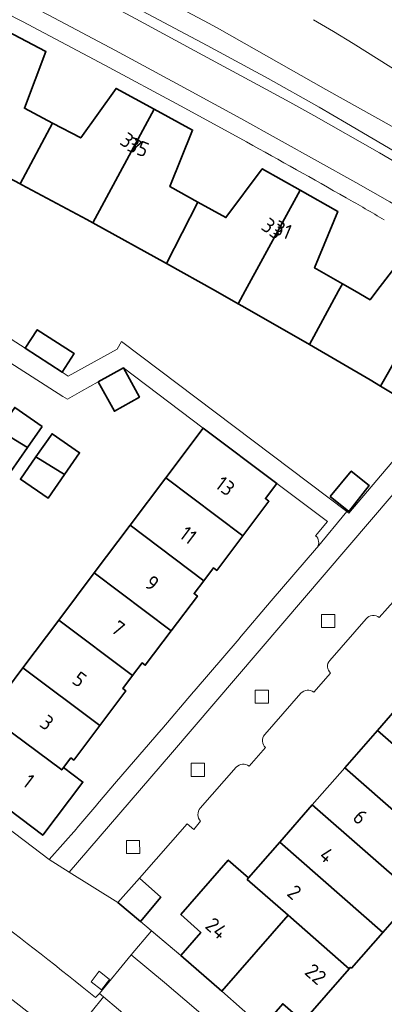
# Model space of a CAD drawing. Extents: x 150256 to 156914, y 461459 to 469481.
# Tile 677 of 731: x 154681 to 154714, y 468435 to 468525. Entities that reach past the tile are written whole.
import ezdxf
from ezdxf.enums import TextEntityAlignment as Align

# ---------------------------------------------------------------- set-up
doc = ezdxf.new("R2010")
doc.units = 0
doc.header["$LTSCALE"] = 0.75
for name, color, linetype, lineweight in [('B-RO-GR-GROENVOORZIENING-GV', 251, 'CONTINUOUS', 18), ('B-RO-IE-TERREINAFSCHEIDING_KUNSTMATIG_MUUR-G', 251, 'IE-TERREINAFSCHEIDING-KUNSTMATIG-DICHT', 18), ('B-RO-OG-BEBOUWING-GV', 6, 'CONTINUOUS', 35), ('B-RO-OG-BEBOUWING-T18', 1, 'CONTINUOUS', 18), ('B-RO-OG-TERREIN_CULTUURSCHEIDING-GV', 251, 'CONTINUOUS', 18), ('B-RO-VH-VERHARDING_BETONSTRAATSTEEN-GV', 251, 'CONTINUOUS', 18), ('B-RO-VH-VERHARDING_TEGEL-GV', 251, 'CONTINUOUS', 18)]:
    doc.layers.add(name, color=color, linetype=linetype, lineweight=lineweight)
doc.styles.add('NLCS-ISO-M200-T18', font='NLCS-ISO.ttf', dxfattribs={"height": 360})
doc.linetypes.add('IE-TERREINAFSCHEIDING-KUNSTMATIG-DICHT', pattern='A,8,-1,[82,NLCS.SHX,S=0.75,R=90,X=0,Y=0],-1', length=10)

msp = doc.modelspace()

# ---------------------------------------------------------------- linework, layer by layer
at = {"layer": 'B-RO-GR-GROENVOORZIENING-GV'}
for points in [[(154709.969, 468469.361), (154709.967, 468470.561), (154708.767, 468470.56), (154708.769, 468469.359)], [(154709.969, 468469.361), (154709.967, 468470.561), (154708.767, 468470.56), (154708.769, 468469.359)], [(154703.937, 468462.475), (154703.935, 468463.675), (154702.735, 468463.673), (154702.737, 468462.473)], [(154703.937, 468462.475), (154703.935, 468463.675), (154702.735, 468463.673), (154702.737, 468462.473)], [(154698.116, 468455.814), (154698.114, 468457.015), (154696.914, 468457.013), (154696.916, 468455.813)], [(154698.116, 468455.814), (154698.114, 468457.015), (154696.914, 468457.013), (154696.916, 468455.813)], [(154692.228, 468448.801), (154692.226, 468450.002), (154691.026, 468450), (154691.028, 468448.799)], [(154692.228, 468448.801), (154692.226, 468450.002), (154691.026, 468450), (154691.028, 468448.799)], [(154688.757, 468436.404), (154689.495, 468437.351), (154688.549, 468438.088), (154687.811, 468437.141)], [(154688.757, 468436.404), (154689.495, 468437.351), (154688.549, 468438.088), (154687.811, 468437.141)]]:
    msp.add_lwpolyline(points, close=True, dxfattribs=at)
at = {"layer": 'B-RO-IE-TERREINAFSCHEIDING_KUNSTMATIG_MUUR-G'}
for points in [[(154696.561, 468451.515), (154692.215, 468446.577)], [(154696.561, 468451.515), (154692.215, 468446.577)], [(154692.312, 468442.61), (154695.974, 468439.525)], [(154692.312, 468442.61), (154695.974, 468439.525)]]:
    msp.add_lwpolyline(points, dxfattribs=at)
at = {"layer": 'B-RO-OG-BEBOUWING-GV'}
for points in [[(154674.752, 468513.23), (154681.365, 468509.747), (154684.302, 468515.276), (154681.737, 468516.627), (154683.697, 468521.798), (154680.183, 468523.646)], [(154687.961, 468506.186), (154693.54, 468516.541), (154690.083, 468518.424), (154686.868, 468513.925), (154684.302, 468515.276), (154681.365, 468509.747), (154681.522, 468509.664), (154687.412, 468506.488)], [(154693.54, 468516.541), (154687.961, 468506.186), (154694.664, 468502.495), (154697.524, 468508.088), (154694.981, 468509.504), (154697.034, 468514.639)], [(154701.196, 468498.83), (154701.832, 468500), (154706.815, 468509.168), (154703.374, 468511.116), (154700.066, 468506.672), (154697.524, 468508.088), (154694.664, 468502.495), (154699.124, 468500)], [(154701.196, 468498.83), (154701.832, 468500), (154706.815, 468509.168), (154703.374, 468511.116), (154700.066, 468506.672), (154697.524, 468508.088), (154694.664, 468502.495), (154699.124, 468500)], [(154707.677, 468495.125), (154710.327, 468500), (154710.677, 468500.645), (154708.145, 468502.098), (154710.261, 468507.218), (154706.815, 468509.168), (154701.832, 468500), (154701.196, 468498.83), (154701.575, 468498.616)], [(154707.677, 468495.125), (154710.327, 468500), (154710.677, 468500.645), (154708.145, 468502.098), (154710.261, 468507.218), (154706.815, 468509.168), (154701.832, 468500), (154701.196, 468498.83), (154701.575, 468498.616)], [(154707.677, 468495.125), (154713.18, 468491.91), (154714.124, 468491.347), (154719.071, 468500), (154719.972, 468501.575), (154716.571, 468503.578), (154713.809, 468500), (154713.192, 468499.201), (154711.8, 468500), (154710.677, 468500.645), (154710.327, 468500)], [(154707.677, 468495.125), (154713.18, 468491.91), (154714.124, 468491.347), (154719.071, 468500), (154719.972, 468501.575), (154716.571, 468503.578), (154713.809, 468500), (154713.192, 468499.201), (154711.8, 468500), (154710.677, 468500.645), (154710.327, 468500)], [(154719.972, 468501.575), (154719.071, 468500), (154714.124, 468491.347), (154718.661, 468488.643), (154718.752, 468488.606), (154722.736, 468493.255), (154723.562, 468494.219), (154723.318, 468494.426), (154722.621, 468493.613), (154721.197, 468494.486), (154723.393, 468499.561), (154722.647, 468500)], [(154719.972, 468501.575), (154719.071, 468500), (154714.124, 468491.347), (154718.661, 468488.643), (154718.752, 468488.606), (154722.736, 468493.255), (154723.562, 468494.219), (154723.318, 468494.426), (154722.621, 468493.613), (154721.197, 468494.486), (154723.393, 468499.561), (154722.647, 468500)], [(154681.817, 468494.786), (154685.164, 468492.598), (154686.277, 468494.306), (154682.911, 468496.468)], [(154681.817, 468494.786), (154685.164, 468492.598), (154686.277, 468494.306), (154682.911, 468496.468)], [(154690.743, 468493.005), (154688.465, 468491.718), (154689.935, 468489.054), (154692.198, 468490.335)], [(154690.743, 468493.005), (154688.465, 468491.718), (154689.935, 468489.054), (154692.198, 468490.335)], [(154683.368, 468487.679), (154680.868, 468489.407), (154679.428, 468487.344), (154682.034, 468485.758)], [(154683.368, 468487.679), (154680.868, 468489.407), (154679.428, 468487.344), (154682.034, 468485.758)], [(154680.515, 468483.571), (154682.034, 468485.758), (154679.428, 468487.344), (154678.014, 468485.318)], [(154680.515, 468483.571), (154682.034, 468485.758), (154679.428, 468487.344), (154678.014, 468485.318)], [(154682.793, 468484.903), (154685.386, 468483.287), (154686.763, 468485.27), (154684.254, 468487.008)], [(154682.793, 468484.903), (154685.386, 468483.287), (154686.763, 468485.27), (154684.254, 468487.008)], [(154698.003, 468487.526), (154694.595, 468482.99), (154701.612, 468477.718), (154703.983, 468480.865), (154703.673, 468481.098), (154704.719, 468482.484)], [(154698.003, 468487.526), (154694.595, 468482.99), (154701.612, 468477.718), (154703.983, 468480.865), (154703.673, 468481.098), (154704.719, 468482.484)], [(154685.386, 468483.287), (154682.793, 468484.903), (154681.382, 468482.871), (154683.888, 468481.13)], [(154685.386, 468483.287), (154682.793, 468484.903), (154681.382, 468482.871), (154683.888, 468481.13)], [(154709.548, 468481.286), (154711.264, 468479.934), (154713.116, 468482.285), (154711.467, 468483.61)], [(154709.548, 468481.286), (154711.264, 468479.934), (154713.116, 468482.285), (154711.467, 468483.61)], [(154694.595, 468482.99), (154691.351, 468478.673), (154698.061, 468473.631), (154698.938, 468474.798), (154699.24, 468474.571), (154701.612, 468477.718)], [(154694.595, 468482.99), (154691.351, 468478.673), (154698.061, 468473.631), (154698.938, 468474.798), (154699.24, 468474.571), (154701.612, 468477.718)], [(154691.351, 468478.673), (154688.101, 468474.349), (154695.105, 468469.085), (154697.477, 468472.232), (154697.178, 468472.456), (154698.061, 468473.631)], [(154691.351, 468478.673), (154688.101, 468474.349), (154695.105, 468469.085), (154697.477, 468472.232), (154697.178, 468472.456), (154698.061, 468473.631)], [(154691.567, 468464.991), (154692.444, 468466.157), (154692.734, 468465.939), (154695.105, 468469.085), (154688.101, 468474.349), (154684.858, 468470.032)], [(154691.567, 468464.991), (154692.444, 468466.157), (154692.734, 468465.939), (154695.105, 468469.085), (154688.101, 468474.349), (154684.858, 468470.032)], [(154691.567, 468464.991), (154684.858, 468470.032), (154681.613, 468465.714), (154688.605, 468460.46), (154690.977, 468463.607), (154690.689, 468463.823)], [(154691.567, 468464.991), (154684.858, 468470.032), (154681.613, 468465.714), (154688.605, 468460.46), (154690.977, 468463.607), (154690.689, 468463.823)], [(154681.613, 468465.714), (154678.602, 468461.707), (154678.383, 468461.415), (154685.145, 468456.414), (154685.311, 468456.638), (154685.967, 468457.509), (154686.231, 468457.31), (154688.605, 468460.46)], [(154681.613, 468465.714), (154678.602, 468461.707), (154678.383, 468461.415), (154685.145, 468456.414), (154685.311, 468456.638), (154685.967, 468457.509), (154686.231, 468457.31), (154688.605, 468460.46)], [(154726.206, 468455.162), (154716.81, 468463.384), (154713.856, 468460.003), (154723.248, 468451.785)], [(154726.206, 468455.162), (154716.81, 468463.384), (154713.856, 468460.003), (154723.248, 468451.785)], [(154685.311, 468456.638), (154685.145, 468456.414), (154678.383, 468461.415), (154678.602, 468461.707), (154677.646, 468462.432), (154673.992, 468457.611), (154676.143, 468455.981), (154683.415, 468450.468), (154687.068, 468455.314)], [(154685.311, 468456.638), (154685.145, 468456.414), (154678.383, 468461.415), (154678.602, 468461.707), (154677.646, 468462.432), (154673.992, 468457.611), (154676.143, 468455.981), (154683.415, 468450.468), (154687.068, 468455.314)], [(154710.888, 468456.607), (154720.275, 468448.393), (154723.248, 468451.785), (154713.856, 468460.003)], [(154710.888, 468456.607), (154720.275, 468448.393), (154723.248, 468451.785), (154713.856, 468460.003)], [(154720.275, 468448.393), (154710.888, 468456.607), (154707.933, 468453.226), (154717.315, 468445.016)], [(154720.275, 468448.393), (154710.888, 468456.607), (154707.933, 468453.226), (154717.315, 468445.016)], [(154717.315, 468445.016), (154707.933, 468453.226), (154704.971, 468449.837), (154714.35, 468441.632)], [(154717.315, 468445.016), (154707.933, 468453.226), (154704.971, 468449.837), (154714.35, 468441.632)], [(154705.731, 468443.187), (154711.288, 468438.316), (154711.414, 468438.46), (154711.502, 468438.382), (154714.35, 468441.632), (154704.971, 468449.837), (154702.136, 468446.593), (154702.009, 468446.448)], [(154705.731, 468443.187), (154711.288, 468438.316), (154711.414, 468438.46), (154711.502, 468438.382), (154714.35, 468441.632), (154704.971, 468449.837), (154702.136, 468446.593), (154702.009, 468446.448)], [(154699.69, 468436.271), (154705.731, 468443.187), (154702.009, 468446.448), (154702.136, 468446.593), (154700.29, 468448.206), (154695.973, 468443.254), (154697.787, 468441.617), (154695.974, 468439.525)], [(154699.69, 468436.271), (154705.731, 468443.187), (154702.009, 468446.448), (154702.136, 468446.593), (154700.29, 468448.206), (154695.973, 468443.254), (154697.787, 468441.617), (154695.974, 468439.525)], [(154692.312, 468442.61), (154694.146, 468444.83), (154692.215, 468446.577), (154690.245, 468444.341)], [(154692.312, 468442.61), (154694.146, 468444.83), (154692.215, 468446.577), (154690.245, 468444.341)], [(154705.731, 468443.187), (154699.69, 468436.271), (154703.406, 468433.018), (154705.243, 468435.137), (154707.09, 468433.506), (154711.288, 468438.316)], [(154705.731, 468443.187), (154699.69, 468436.271), (154703.406, 468433.018), (154705.243, 468435.137), (154707.09, 468433.506), (154711.288, 468438.316)]]:
    msp.add_lwpolyline(points, close=True, dxfattribs=at)
at = {"layer": 'B-RO-OG-TERREIN_CULTUURSCHEIDING-GV'}
for points in [[(154679.226, 468539.863), (154678.965, 468539.344), (154676.495, 468533.986), (154686.579, 468528.523), (154692.487, 468525.467), (154698.36, 468522.346), (154703.908, 468519.32), (154708.558, 468516.711), (154711.034, 468515.279), (154718.824, 468510.684), (154723.765, 468507.742), (154728.694, 468504.78), (154730.923, 468503.326), (154731.31, 468503.186), (154731.717, 468503.168), (154732.126, 468503.276), (154733.368, 468503.09), (154733.93, 468503.518)], [(154735.056, 468505.837), (154734.921, 468507.209), (154732.913, 468508.59), (154730.751, 468504.877), (154730.059, 468505.558), (154727.653, 468507.27), (154725.212, 468508.933), (154722.741, 468510.55), (154720.237, 468512.116), (154719.639, 468512.466), (154709.161, 468518.321), (154699.476, 468523.817), (154698.557, 468524.323), (154695.96, 468525.694), (154693.346, 468527.031), (154690.717, 468528.34), (154688.071, 468529.614), (154678.746, 468534.744), (154679.519, 468536.576), (154679.743, 468537.436), (154679.755, 468538.238), (154679.595, 468539.09), (154679.271, 468539.845), (154679.226, 468539.863)], [(154731.343, 468501.852), (154732.6, 468502.507), (154733.368, 468503.09), (154732.126, 468503.276), (154731.717, 468503.168), (154731.31, 468503.186), (154730.923, 468503.326), (154728.694, 468504.78), (154723.765, 468507.742), (154718.824, 468510.684), (154711.034, 468515.279), (154708.558, 468516.711), (154703.908, 468519.32), (154698.36, 468522.346), (154692.487, 468525.467), (154686.579, 468528.523), (154676.495, 468533.986), (154676.063, 468533.05)], [(154676.063, 468533.05), (154677.625, 468532.241), (154678.585, 468531.743), (154686.155, 468527.798), (154688.756, 468526.429), (154691.869, 468524.766), (154697.984, 468521.464), (154702.971, 468518.751), (154705.886, 468517.165), (154708.072, 468515.955), (154714.038, 468512.567), (154718.028, 468510.227), (154722.498, 468507.506), (154726.922, 468504.711)], [(154695.96, 468525.694), (154698.557, 468524.323), (154699.476, 468523.817), (154709.161, 468518.321), (154719.639, 468512.466), (154720.237, 468512.116), (154722.741, 468510.55), (154725.212, 468508.933), (154727.653, 468507.27), (154730.059, 468505.558), (154730.751, 468504.877), (154732.913, 468508.59), (154728.565, 468511.58), (154723.559, 468514.931), (154721.038, 468516.58), (154718.505, 468518.209), (154715.086, 468520.375), (154711.651, 468522.515), (154709.848, 468523.613), (154708.029, 468524.685)], [(154708.029, 468524.685), (154709.848, 468523.613), (154711.651, 468522.515), (154715.086, 468520.375), (154718.505, 468518.209), (154721.038, 468516.58), (154723.559, 468514.931), (154728.565, 468511.58), (154732.913, 468508.59), (154732.229, 468509.996), (154731.44, 468511.346), (154730.57, 468512.635), (154729.616, 468513.863), (154728.613, 468514.921), (154727.047, 468516.336), (154725.45, 468517.715), (154724.256, 468518.701), (154723.038, 468519.658), (154721.555, 468520.776), (154720.051, 468521.866), (154718.496, 468522.949), (154716.921, 468524.001), (154715.326, 468525.024)]]:
    msp.add_lwpolyline(points, dxfattribs=at)
at = {"layer": 'B-RO-VH-VERHARDING_BETONSTRAATSTEEN-GV'}
for points in [[(154726.922, 468504.711), (154722.498, 468507.506), (154718.028, 468510.227), (154714.038, 468512.567), (154708.072, 468515.955), (154705.886, 468517.165), (154702.971, 468518.751), (154697.984, 468521.464), (154691.869, 468524.766), (154688.756, 468526.429), (154686.155, 468527.798), (154678.585, 468531.743), (154677.625, 468532.241), (154675.99, 468529.196), (154677.75, 468528.338), (154683.905, 468525.129), (154690.043, 468521.876), (154696.652, 468518.316), (154701.416, 468515.707)], [(154720.876, 468502.517), (154724.785, 468500), (154725.764, 468499.353), (154726.719, 468500.778), (154723.812, 468502.658), (154720.887, 468504.502), (154717.945, 468506.316), (154714.981, 468508.094), (154711.901, 468509.871), (154701.416, 468515.707), (154696.652, 468518.316), (154690.043, 468521.876), (154683.905, 468525.129), (154677.75, 468528.338), (154675.99, 468529.196), (154675.221, 468527.775), (154681.553, 468524.507), (154689.061, 468520.553), (154695.956, 468516.849), (154700.675, 468514.26), (154701.946, 468513.563)], [(154701.416, 468515.707), (154711.901, 468509.871), (154714.981, 468508.094), (154717.945, 468506.316), (154720.887, 468504.502), (154723.812, 468502.658), (154726.719, 468500.778), (154728.62, 468503.634)], [(154685.164, 468492.598), (154681.817, 468494.786), (154678.905, 468496.648), (154678.862, 468496.582), (154675.503, 468498.712), (154672.03, 468500.915), (154672.088, 468501.007), (154667.488, 468503.948), (154666.514, 468502.458), (154669.486, 468500.515), (154670.274, 468500), (154676.826, 468495.765), (154685.246, 468490.408), (154685.664, 468490.142), (154686.949, 468490.865), (154688.465, 468491.718), (154690.743, 468493.005), (154698.003, 468487.526), (154704.719, 468482.484), (154709.304, 468479.011), (154708.233, 468477.724)], [(154685.164, 468492.598), (154681.817, 468494.786), (154678.905, 468496.648), (154678.862, 468496.582), (154675.503, 468498.712), (154672.03, 468500.915), (154672.088, 468501.007), (154667.488, 468503.948), (154666.514, 468502.458), (154669.486, 468500.515), (154670.274, 468500), (154676.826, 468495.765), (154685.246, 468490.408), (154685.664, 468490.142), (154686.949, 468490.865), (154688.465, 468491.718), (154690.743, 468493.005), (154698.003, 468487.526), (154704.719, 468482.484), (154709.304, 468479.011), (154708.233, 468477.724)], [(154708.365, 468476.659), (154711.069, 468479.919), (154690.57, 468495.405), (154690.171, 468494.694), (154685.724, 468492.244), (154685.164, 468492.598)], [(154708.365, 468476.659), (154711.069, 468479.919), (154690.57, 468495.405), (154690.171, 468494.694), (154685.724, 468492.244), (154685.164, 468492.598)], [(154719.902, 468477.005), (154720.585, 468477.79), (154719.974, 468478.293), (154724.177, 468483.121), (154726.119, 468485.351), (154724.657, 468486.572), (154724.54, 468486.481), (154724.444, 468486.369), (154722.011, 468483.74), (154720.157, 468485.345), (154719.233, 468486.124), (154695.034, 468457.831), (154685.816, 468447.102), (154690.245, 468444.341), (154692.215, 468446.577), (154696.561, 468451.515), (154697.143, 468450.997), (154697.773, 468451.743)], [(154719.902, 468477.005), (154720.585, 468477.79), (154719.974, 468478.293), (154724.177, 468483.121), (154726.119, 468485.351), (154724.657, 468486.572), (154724.54, 468486.481), (154724.444, 468486.369), (154722.011, 468483.74), (154720.157, 468485.345), (154719.233, 468486.124), (154695.034, 468457.831), (154685.816, 468447.102), (154690.245, 468444.341), (154692.215, 468446.577), (154696.561, 468451.515), (154697.143, 468450.997), (154697.773, 468451.743)], [(154714.015, 468470.279), (154715.534, 468471.994)], [(154714.015, 468470.279), (154715.534, 468471.994)], [(154709.517, 468466.37), (154712.829, 468470.165)], [(154709.517, 468466.37), (154712.829, 468470.165)], [(154708.076, 468463.495), (154709.594, 468465.226)], [(154708.076, 468463.495), (154709.594, 468465.226)], [(154703.603, 468459.626), (154706.892, 468463.387)], [(154703.603, 468459.626), (154706.892, 468463.387)], [(154702.178, 468456.749), (154703.679, 468458.443)], [(154702.178, 468456.749), (154703.679, 468458.443)], [(154697.744, 468452.943), (154701.012, 468456.654)], [(154697.744, 468452.943), (154701.012, 468456.654)], [(154688.221, 468435.691), (154688.576, 468436.08), (154691.445, 468439.582), (154693.297, 468441.78), (154692.312, 468442.61), (154690.245, 468444.341), (154685.816, 468447.102), (154684.005, 468448.253), (154675.381, 468454.783)], [(154688.221, 468435.691), (154688.576, 468436.08), (154691.445, 468439.582), (154693.297, 468441.78), (154692.312, 468442.61), (154690.245, 468444.341), (154685.816, 468447.102), (154684.005, 468448.253), (154675.381, 468454.783)], [(154678.061, 468444.282), (154677.563, 468444.662), (154674.272, 468440.424), (154675.453, 468439.516), (154683.48, 468433.278), (154684.899, 468432.132), (154685.576, 468431.573), (154688.95, 468435.769), (154688.576, 468436.08), (154688.221, 468435.691)], [(154678.061, 468444.282), (154677.563, 468444.662), (154674.272, 468440.424), (154675.453, 468439.516), (154683.48, 468433.278), (154684.899, 468432.132), (154685.576, 468431.573), (154688.95, 468435.769), (154688.576, 468436.08), (154688.221, 468435.691)], [(154703.406, 468433.018), (154699.69, 468436.271), (154695.974, 468439.525), (154693.297, 468441.78), (154691.445, 468439.582), (154694.497, 468437.067), (154697.366, 468434.618)], [(154703.406, 468433.018), (154699.69, 468436.271), (154695.974, 468439.525), (154693.297, 468441.78), (154691.445, 468439.582), (154694.497, 468437.067), (154697.366, 468434.618)], [(154693.043, 468432.302), (154688.95, 468435.769), (154685.576, 468431.573)], [(154693.043, 468432.302), (154688.95, 468435.769), (154685.576, 468431.573)]]:
    msp.add_lwpolyline(points, dxfattribs=at)
for points in [[(154701.946, 468513.563, -0.002544), (154711.003, 468508.484)], [(154701.946, 468513.563, -0.002544), (154711.003, 468508.484)], [(154711.003, 468508.484, -0.006901), (154714.481, 468506.456)], [(154711.003, 468508.484, -0.006901), (154714.481, 468506.456)], [(154708.233, 468477.724, -0.394475), (154708.365, 468476.659)], [(154708.233, 468477.724, -0.394475), (154708.365, 468476.659)], [(154712.829, 468470.165, -0.423251), (154714.015, 468470.279)], [(154712.829, 468470.165, -0.423251), (154714.015, 468470.279)], [(154709.594, 468465.226, -0.416952), (154709.517, 468466.37)], [(154709.594, 468465.226, -0.416952), (154709.517, 468466.37)], [(154706.892, 468463.387, -0.396893), (154708.076, 468463.495)], [(154706.892, 468463.387, -0.396893), (154708.076, 468463.495)], [(154703.679, 468458.443, -0.414175), (154703.603, 468459.626)], [(154703.679, 468458.443, -0.414175), (154703.603, 468459.626)], [(154701.012, 468456.654, -0.421097), (154702.178, 468456.749)], [(154701.012, 468456.654, -0.421097), (154702.178, 468456.749)], [(154697.773, 468451.743, -0.392513), (154697.744, 468452.943)], [(154697.773, 468451.743, -0.392513), (154697.744, 468452.943)], [(154688.221, 468435.691, 0.00966), (154678.214, 468443.5)], [(154678.214, 468443.5, -0.00966), (154688.221, 468435.691)], [(154688.221, 468435.691, 0.00966), (154678.214, 468443.5)], [(154678.214, 468443.5, -0.00966), (154688.221, 468435.691)]]:
    msp.add_lwpolyline(points, format="xyb", dxfattribs=at)
for points in [[(154709.969, 468469.361), (154708.769, 468469.359), (154708.767, 468470.56), (154709.967, 468470.561)], [(154709.969, 468469.361), (154708.769, 468469.359), (154708.767, 468470.56), (154709.967, 468470.561)], [(154703.937, 468462.475), (154702.737, 468462.473), (154702.735, 468463.673), (154703.935, 468463.675)], [(154703.937, 468462.475), (154702.737, 468462.473), (154702.735, 468463.673), (154703.935, 468463.675)], [(154698.116, 468455.814), (154696.916, 468455.813), (154696.914, 468457.013), (154698.114, 468457.015)], [(154698.116, 468455.814), (154696.916, 468455.813), (154696.914, 468457.013), (154698.114, 468457.015)], [(154692.228, 468448.801), (154691.028, 468448.799), (154691.026, 468450), (154692.226, 468450.002)], [(154692.228, 468448.801), (154691.028, 468448.799), (154691.026, 468450), (154692.226, 468450.002)], [(154705.503, 468427.301), (154698.645, 468433.489), (154697.366, 468434.618), (154694.497, 468437.067), (154691.445, 468439.582), (154688.576, 468436.08), (154688.95, 468435.769), (154693.043, 468432.302), (154696.901, 468428.951), (154699.687, 468426.48), (154702.452, 468423.982)], [(154705.503, 468427.301), (154698.645, 468433.489), (154697.366, 468434.618), (154694.497, 468437.067), (154691.445, 468439.582), (154688.576, 468436.08), (154688.95, 468435.769), (154693.043, 468432.302), (154696.901, 468428.951), (154699.687, 468426.48), (154702.452, 468423.982)], [(154688.757, 468436.404), (154687.811, 468437.141), (154688.549, 468438.088), (154689.495, 468437.351)], [(154688.757, 468436.404), (154687.811, 468437.141), (154688.549, 468438.088), (154689.495, 468437.351)]]:
    msp.add_lwpolyline(points, close=True, dxfattribs=at)
at = {"layer": 'B-RO-VH-VERHARDING_TEGEL-GV'}
msp.add_lwpolyline([(154694.236, 468460.135), (154694.172, 468460.051), (154690.13, 468455.355), (154690.125, 468455.35), (154688.402, 468453.324), (154688.322, 468453.231), (154686.505, 468451.109), (154686.466, 468451.061), (154684.005, 468448.253), (154685.816, 468447.102), (154695.034, 468457.831), (154719.233, 468486.124), (154717.724, 468487.397), (154711.25, 468479.782), (154711.069, 468479.919), (154708.365, 468476.659), (154708.306, 468476.586), (154704.181, 468471.805), (154704.176, 468471.8), (154701.307, 468468.392), (154701.298, 468468.381), (154701.271, 468468.347), (154697.19, 468463.574), (154697.126, 468463.509)], close=True, dxfattribs=at)
msp.add_lwpolyline([(154694.236, 468460.135), (154694.172, 468460.051), (154690.13, 468455.355), (154690.125, 468455.35), (154688.402, 468453.324), (154688.322, 468453.231), (154686.505, 468451.109), (154686.466, 468451.061), (154684.005, 468448.253), (154685.816, 468447.102), (154695.034, 468457.831), (154719.233, 468486.124), (154717.724, 468487.397), (154711.25, 468479.782), (154711.069, 468479.919), (154708.365, 468476.659), (154708.306, 468476.586), (154704.181, 468471.805), (154704.176, 468471.8), (154701.307, 468468.392), (154701.298, 468468.381), (154701.271, 468468.347), (154697.19, 468463.574), (154697.126, 468463.509)], close=True, dxfattribs=at)

# ---------------------------------------------------------------- texts
at = {"layer": 'B-RO-OG-BEBOUWING-T18', "style": 'NLCS-ISO-M200-T18'}
for s, rotation, p in [('37', 324.5, (154691.446, 468513.451)), ('37', 324.5, (154691.446, 468513.451)), ('35', 338.2, (154692.106, 468513.089)), ('35', 338.2, (154692.106, 468513.089)), ('33', 323.3, (154704.312, 468505.677)), ('33', 323.3, (154704.312, 468505.677)), ('31', 337.5, (154705.25, 468505.565)), ('31', 337.5, (154705.25, 468505.565)), ('13', 323, (154700.015, 468482.246)), ('13', 323, (154700.015, 468482.246)), ('11', 323, (154696.647, 468477.777)), ('11', 323, (154696.647, 468477.777)), ('9', 323, (154693.356, 468473.41)), ('9', 323, (154693.356, 468473.41)), ('7', 323, (154690.265, 468469.309)), ('7', 323, (154690.265, 468469.309)), ('5', 323, (154686.753, 468464.649)), ('5', 323, (154686.753, 468464.649)), ('3', 323, (154683.793, 468460.721)), ('3', 323, (154683.793, 468460.721)), ('1', 323, (154682.132, 468455.411)), ('1', 323, (154682.132, 468455.411)), ('6', 318.9, (154712.292, 468452.135)), ('6', 318.9, (154712.292, 468452.135)), ('4', 318.9, (154709.249, 468448.654)), ('4', 318.9, (154709.249, 468448.654)), ('2', 318.9, (154706.304, 468445.284)), ('2', 318.9, (154706.304, 468445.284)), ('24', 318.8, (154699.221, 468441.999)), ('24', 318.8, (154699.221, 468441.999)), ('22', 318.6, (154708.24, 468437.827)), ('22', 318.6, (154708.24, 468437.827))]:
    msp.add_text(s, height=1.35, rotation=rotation, dxfattribs=at).set_placement(p, align=Align.MIDDLE)

doc.saveas('drawing.dxf')
